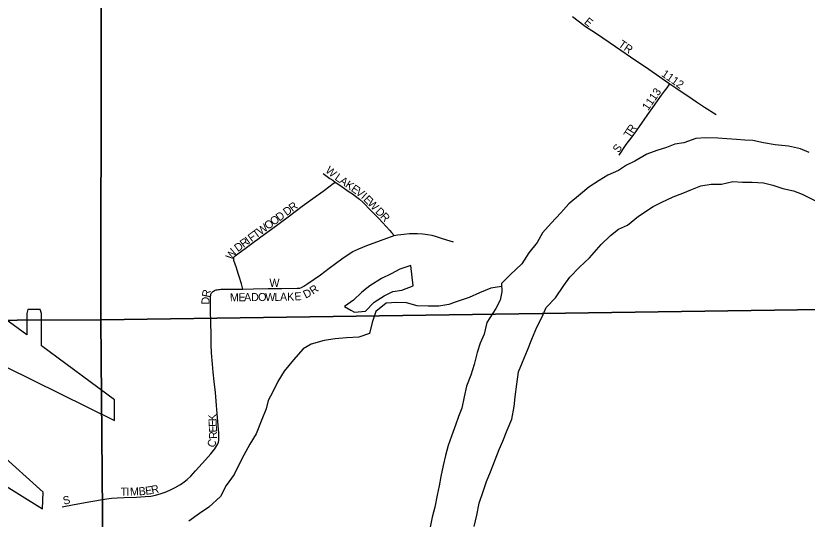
# Model space of a CAD drawing. Extents: x 1772825 to 1773716, y 1138558 to 1139032.
# Drawn here: x 1772827.4251 to 1772827.8929, y 1138561.5144 to 1138561.8118 of the extents above; entities that cross this region are included whole.
import ezdxf

# ---------------------------------------------------------------- set-up
doc = ezdxf.new("R2010")
doc.units = 0
for name, color, linetype in [('GM_X_Airport_Class_2', 7, 'Continuous'), ('GM_X_Major_River', 7, 'Continuous'), ('GM_X_Minor_Lake', 7, 'Continuous'), ('GM_X_Minor_River', 7, 'Continuous'), ('GM_X_Section', 7, 'Continuous'), ('GM_X_Township_Subdivision', 7, 'Continuous'), ('GM_X_Township_Subdivision_Text', 7, 'Continuous')]:
    doc.layers.add(name, color=color, linetype=linetype)

msp = doc.modelspace()

# ---------------------------------------------------------------- linework, layer by layer
at = {"layer": 'GM_X_Airport_Class_2'}
for points in [[(1772827.41912, 1138561.60436), (1772827.48342, 1138561.57267), (1772827.48342, 1138561.58494), (1772827.4402, 1138561.6169), (1772827.4402, 1138561.63597), (1772827.43953, 1138561.63829), (1772827.43216, 1138561.63829), (1772827.43149, 1138561.63597), (1772827.43149, 1138561.62333), (1772827.41912, 1138561.63248)], [(1772827.41191, 1138561.53852), (1772827.44089, 1138561.52056), (1772827.44131, 1138561.53033), (1772827.41485, 1138561.55406)]]:
    msp.add_lwpolyline(points, dxfattribs=at)
at = {"layer": 'GM_X_Major_River'}
for points in [[(1772827.8941, 1138561.73111), (1772827.88899, 1138561.73324), (1772827.88179, 1138561.73481), (1772827.87402, 1138561.73563), (1772827.86701, 1138561.73682), (1772827.86075, 1138561.73819), (1772827.85601, 1138561.73823), (1772827.85108, 1138561.73865), (1772827.84539, 1138561.73907), (1772827.84008, 1138561.73949), (1772827.83288, 1138561.73973), (1772827.82718, 1138561.73921), (1772827.81995, 1138561.73679), (1772827.81463, 1138561.73589), (1772827.80969, 1138561.73403), (1772827.80398, 1138561.73217), (1772827.79808, 1138561.73013), (1772827.79103, 1138561.72582), (1772827.78609, 1138561.72358), (1772827.78132, 1138561.72039), (1772827.77504, 1138561.71759), (1772827.76989, 1138561.71441), (1772827.76379, 1138561.71047), (1772827.75883, 1138561.70633), (1772827.75196, 1138561.70069), (1772827.74736, 1138561.69541), (1772827.74163, 1138561.68938), (1772827.73646, 1138561.68354), (1772827.7332, 1138561.67787), (1772827.72841, 1138561.67184), (1772827.72419, 1138561.66523), (1772827.71731, 1138561.65883), (1772827.71215, 1138561.65356), (1772827.71231, 1138561.64881), (1772827.71132, 1138561.64388), (1772827.70882, 1138561.63897), (1772827.70345, 1138561.63066), (1772827.70188, 1138561.62365), (1772827.69956, 1138561.61836), (1772827.69781, 1138561.61287), (1772827.69606, 1138561.60586), (1772827.69411, 1138561.59943), (1772827.69141, 1138561.593), (1772827.69004, 1138561.58674), (1772827.68866, 1138561.57992), (1772827.68672, 1138561.57501), (1772827.68498, 1138561.5699), (1772827.68266, 1138561.56346), (1772827.68072, 1138561.55797), (1772827.67916, 1138561.5521), (1772827.67779, 1138561.54623), (1772827.67641, 1138561.5396), (1772827.67542, 1138561.53411), (1772827.67424, 1138561.52861), (1772827.67286, 1138561.5216), (1772827.6713, 1138561.51554), (1772827.67012, 1138561.50967)], [(1772827.69612, 1138561.51004), (1772827.69769, 1138561.51686), (1772827.69907, 1138561.52387), (1772827.70159, 1138561.53144), (1772827.70333, 1138561.53674), (1772827.70565, 1138561.54242), (1772827.70836, 1138561.54942), (1772827.71087, 1138561.55566), (1772827.71299, 1138561.56058), (1772827.71551, 1138561.56701), (1772827.71821, 1138561.57344), (1772827.71959, 1138561.58102), (1772827.7202, 1138561.58671), (1772827.7212, 1138561.5941), (1772827.72221, 1138561.60149), (1772827.72452, 1138561.60717), (1772827.72761, 1138561.61435), (1772827.73013, 1138561.62078), (1772827.73302, 1138561.62778), (1772827.73629, 1138561.63402), (1772827.73861, 1138561.6395), (1772827.74415, 1138561.64515), (1772827.74914, 1138561.65252), (1772827.75259, 1138561.65742), (1772827.75832, 1138561.66326), (1772827.76425, 1138561.66891), (1772827.77113, 1138561.67664), (1772827.77668, 1138561.6821), (1772827.78145, 1138561.68567), (1772827.78678, 1138561.68809), (1772827.79326, 1138561.69336), (1772827.80184, 1138561.69917), (1772827.8066, 1138561.70142), (1772827.81365, 1138561.70478), (1772827.81936, 1138561.70701), (1772827.82411, 1138561.70906), (1772827.83001, 1138561.71129), (1772827.83609, 1138561.71239), (1772827.84216, 1138561.71234), (1772827.849, 1138561.71381), (1772827.85469, 1138561.71357), (1772827.86039, 1138561.71353), (1772827.86702, 1138561.7131), (1772827.87252, 1138561.71173), (1772827.87857, 1138561.70979), (1772827.88482, 1138561.70841), (1772827.88993, 1138561.70647), (1772827.89787, 1138561.70243)]]:
    msp.add_lwpolyline(points, dxfattribs=at)
at = {"layer": 'GM_X_Minor_Lake'}
for points in [[(1772827.65853, 1138561.66421), (1772827.65207, 1138561.66217), (1772827.64693, 1138561.65936), (1772827.64121, 1138561.65656), (1772827.63435, 1138561.65225), (1772827.62958, 1138561.64849), (1772827.62461, 1138561.64378), (1772827.61946, 1138561.64002), (1772827.62313, 1138561.63798)], [(1772827.62313, 1138561.63798), (1772827.62532, 1138561.63676), (1772827.63178, 1138561.63728), (1772827.63694, 1138561.64255), (1772827.64285, 1138561.6463), (1772827.64799, 1138561.64892), (1772827.65331, 1138561.64964), (1772827.65996, 1138561.65224), (1772827.65853, 1138561.66421)]]:
    msp.add_lwpolyline(points, dxfattribs=at)
at = {"layer": 'GM_X_Minor_River'}
msp.add_lwpolyline([(1772827.71221, 1138561.65184), (1772827.70587, 1138561.65095), (1772827.69921, 1138561.64815), (1772827.69312, 1138561.64535), (1772827.68608, 1138561.64294), (1772827.68114, 1138561.64127), (1772827.67506, 1138561.64036), (1772827.66879, 1138561.64022), (1772827.66235, 1138561.64046), (1772827.6561, 1138561.64222), (1772827.65022, 1138561.64245), (1772827.64395, 1138561.64212), (1772827.63785, 1138561.63704), (1772827.63571, 1138561.6306), (1772827.63415, 1138561.62417), (1772827.62787, 1138561.62194), (1772827.62066, 1138561.62161), (1772827.61382, 1138561.6209), (1772827.60737, 1138561.62), (1772827.59976, 1138561.61778), (1772827.595, 1138561.61497), (1772827.58926, 1138561.60856), (1772827.58371, 1138561.60178), (1772827.58006, 1138561.59573), (1772827.57698, 1138561.58968), (1772827.57428, 1138561.58458), (1772827.57311, 1138561.57966), (1772827.5706, 1138561.57322), (1772827.56712, 1138561.5649), (1772827.56347, 1138561.55867), (1772827.55982, 1138561.55224), (1772827.55732, 1138561.54733), (1772827.55423, 1138561.5409), (1772827.54944, 1138561.5343), (1772827.54598, 1138561.52787), (1772827.53911, 1138561.52147), (1772827.53358, 1138561.51772), (1772827.52728, 1138561.51321)], dxfattribs=at)
at = {"layer": 'GM_X_Section'}
for points in [[(1772827.98305, 1138562.13959), (1772827.9835, 1138561.6464), (1772827.98344, 1138561.63939), (1772827.47523, 1138561.63224), (1772827.47601, 1138562.13755), (1772827.98288, 1138562.14225)], [(1772827.47601, 1138562.13755), (1772827.47523, 1138561.63224), (1772826.98127, 1138561.63029), (1772826.98736, 1138562.13574)], [(1772827.47523, 1138561.63224), (1772827.98344, 1138561.63939), (1772827.98248, 1138561.13655), (1772827.4796, 1138561.13163)], [(1772826.98127, 1138561.63029), (1772827.47523, 1138561.63224), (1772827.4796, 1138561.13163), (1772827.4741, 1138561.13149), (1772826.97995, 1138561.12764)]]:
    msp.add_lwpolyline(points, close=True, dxfattribs=at)
at = {"layer": 'GM_X_Township_Subdivision'}
for points in [[(1772827.75409, 1138561.81136), (1772827.76083, 1138561.80622), (1772827.76179, 1138561.80555), (1772827.76714, 1138561.80214), (1772827.77217, 1138561.7988), (1772827.77958, 1138561.79367), (1772827.79155, 1138561.7854), (1772827.79677, 1138561.78193), (1772827.80383, 1138561.77713), (1772827.80918, 1138561.77343), (1772827.8118, 1138561.77164)], [(1772827.78174, 1138561.72955), (1772827.78596, 1138561.73571), (1772827.78943, 1138561.74033), (1772827.79192, 1138561.74377), (1772827.79427, 1138561.74704), (1772827.79661, 1138561.75039), (1772827.79878, 1138561.75341), (1772827.80265, 1138561.75907), (1772827.80482, 1138561.76217), (1772827.80674, 1138561.76484), (1772827.80864, 1138561.76733), (1772827.81013, 1138561.76932), (1772827.81133, 1138561.77099), (1772827.8118, 1138561.77164)], [(1772827.8118, 1138561.77164), (1772827.81522, 1138561.76929), (1772827.81725, 1138561.76791), (1772827.82237, 1138561.76442), (1772827.82747, 1138561.76098)], [(1772827.82747, 1138561.76098), (1772827.83224, 1138561.75778), (1772827.83904, 1138561.75341)], [(1772827.60675, 1138561.71857), (1772827.6084, 1138561.71741), (1772827.6108, 1138561.71573), (1772827.6124, 1138561.71461), (1772827.61388, 1138561.71358)], [(1772827.55935, 1138561.65039), (1772827.55841, 1138561.65342), (1772827.55708, 1138561.65779), (1772827.5565, 1138561.65953), (1772827.55546, 1138561.66282), (1772827.55405, 1138561.66731), (1772827.55391, 1138561.66795), (1772827.55386, 1138561.66848), (1772827.55393, 1138561.66895), (1772827.55405, 1138561.66929), (1772827.55432, 1138561.66965), (1772827.55474, 1138561.67002), (1772827.55631, 1138561.67121), (1772827.56144, 1138561.67488), (1772827.56618, 1138561.67839), (1772827.56818, 1138561.67989), (1772827.56994, 1138561.68118), (1772827.57619, 1138561.6858), (1772827.58598, 1138561.69295), (1772827.59445, 1138561.69928), (1772827.60075, 1138561.70384), (1772827.60675, 1138561.70828), (1772827.61081, 1138561.7113), (1772827.61196, 1138561.71215), (1772827.61388, 1138561.71358)], [(1772827.61388, 1138561.71358), (1772827.61658, 1138561.71168), (1772827.62221, 1138561.70781), (1772827.62408, 1138561.70654), (1772827.6259, 1138561.70524), (1772827.62815, 1138561.7035), (1772827.63033, 1138561.70152), (1772827.63503, 1138561.69674), (1772827.63962, 1138561.69201), (1772827.64621, 1138561.68492), (1772827.64723, 1138561.68376), (1772827.64878, 1138561.68197)], [(1772827.64878, 1138561.68197), (1772827.6507, 1138561.68238), (1772827.65278, 1138561.68269), (1772827.65446, 1138561.68286), (1772827.65776, 1138561.6831), (1772827.66248, 1138561.68327), (1772827.66561, 1138561.68302), (1772827.66849, 1138561.68269), (1772827.671, 1138561.68217), (1772827.67301, 1138561.68163), (1772827.67651, 1138561.68051), (1772827.67964, 1138561.67954), (1772827.68359, 1138561.67832)], [(1772827.55935, 1138561.65039), (1772827.56555, 1138561.65049), (1772827.57425, 1138561.6506), (1772827.58234, 1138561.65065), (1772827.59137, 1138561.65082), (1772827.59299, 1138561.65099), (1772827.59395, 1138561.65128), (1772827.59542, 1138561.65202), (1772827.59777, 1138561.65359), (1772827.60514, 1138561.65881), (1772827.61037, 1138561.66273), (1772827.61784, 1138561.6683), (1772827.6222, 1138561.67124), (1772827.62431, 1138561.67248), (1772827.62793, 1138561.6742), (1772827.63249, 1138561.67613), (1772827.64878, 1138561.68197)], [(1772827.54197, 1138561.64916), (1772827.54257, 1138561.6495), (1772827.54301, 1138561.64968), (1772827.54349, 1138561.64984), (1772827.54404, 1138561.64999), (1772827.54481, 1138561.65013), (1772827.54547, 1138561.6502), (1772827.54633, 1138561.65024), (1772827.55344, 1138561.65029), (1772827.55935, 1138561.65039)], [(1772827.54452, 1138561.55899), (1772827.54489, 1138561.55994), (1772827.54509, 1138561.56092), (1772827.54516, 1138561.56222), (1772827.545, 1138561.56534), (1772827.54459, 1138561.57212), (1772827.54379, 1138561.58166), (1772827.54354, 1138561.58412), (1772827.54303, 1138561.58936), (1772827.54231, 1138561.59582), (1772827.54175, 1138561.60132), (1772827.54131, 1138561.60594), (1772827.54072, 1138561.61273), (1772827.54052, 1138561.61768), (1772827.54048, 1138561.62358), (1772827.54028, 1138561.63042), (1772827.54016, 1138561.63788), (1772827.54009, 1138561.64472), (1772827.54013, 1138561.6456), (1772827.54018, 1138561.64621), (1772827.54029, 1138561.64681), (1772827.54044, 1138561.64732), (1772827.54059, 1138561.64768), (1772827.54079, 1138561.64807), (1772827.54103, 1138561.6484), (1772827.5413, 1138561.64868), (1772827.54197, 1138561.64916)], [(1772827.45253, 1138561.52164), (1772827.45955, 1138561.52308), (1772827.46932, 1138561.52484), (1772827.47758, 1138561.52624), (1772827.48156, 1138561.5268), (1772827.48497, 1138561.52714), (1772827.48904, 1138561.52733), (1772827.49642, 1138561.52747), (1772827.50162, 1138561.52776), (1772827.50495, 1138561.52813), (1772827.50761, 1138561.52869), (1772827.51094, 1138561.52962), (1772827.51334, 1138561.53036), (1772827.51618, 1138561.53153), (1772827.5192, 1138561.53307), (1772827.52235, 1138561.53486), (1772827.52457, 1138561.5364), (1772827.52635, 1138561.53789), (1772827.52857, 1138561.53992), (1772827.53135, 1138561.54301), (1772827.53721, 1138561.54955), (1772827.54029, 1138561.553), (1772827.54272, 1138561.556), (1772827.54452, 1138561.55899)]]:
    msp.add_lwpolyline(points, dxfattribs=at)

# ---------------------------------------------------------------- texts
at = {"layer": 'GM_X_Township_Subdivision_Text'}
for s, height, rotation, p in [('E', 0.00473, 320.8624, (1772827.76068, 1138561.80754)), ('TR', 0.004735, 325.1805, (1772827.78089, 1138561.79397)), ('1112', 0.004735, 325.1697, (1772827.80631, 1138561.77647)), ('1113', 0.004735, 55.1749, (1772827.79886, 1138561.75547)), ('T', 0.00473, 56.8329, (1772827.788, 1138561.73919)), ('R', 0.00473, 56.8285, (1772827.78983, 1138561.74198)), ('S', 0.00473, 54.4564, (1772827.78136, 1138561.73047)), ('W', 0.00473, 319.7251, (1772827.6077, 1138561.71977)), ('L', 0.00473, 325.1499, (1772827.61323, 1138561.71523)), ('A', 0.00473, 325.2756, (1772827.61597, 1138561.71332)), ('K', 0.00473, 325.2912, (1772827.6194, 1138561.71095)), ('E', 0.00473, 325.2926, (1772827.62282, 1138561.70857)), ('V', 0.00473, 323.7509, (1772827.62554, 1138561.7067)), ('I', 0.00473, 317.597, (1772827.62879, 1138561.70432)), ('E', 0.00473, 314.575, (1772827.63028, 1138561.70296)), ('R', 0.00473, 36.3605, (1772827.58857, 1138561.69585)), ('W', 0.00473, 314.2272, (1772827.63262, 1138561.70059)), ('D', 0.00473, 36.3584, (1772827.58521, 1138561.69338)), ('D', 0.00473, 314.2348, (1772827.63727, 1138561.69581)), ('O', 0.00473, 36.3536, (1772827.57749, 1138561.6877)), ('D', 0.00473, 36.3536, (1772827.58085, 1138561.69017)), ('R', 0.00473, 314.21, (1772827.64018, 1138561.69282)), ('W', 0.00473, 36.3587, (1772827.56978, 1138561.68202)), ('O', 0.00473, 36.3536, (1772827.57414, 1138561.68523)), ('F', 0.00473, 36.3683, (1772827.56441, 1138561.67806)), ('T', 0.00473, 36.3728, (1772827.56709, 1138561.68004)), ('R', 0.00473, 36.3648, (1772827.55971, 1138561.67461)), ('I', 0.00473, 36.3455, (1772827.56273, 1138561.67683)), ('W', 0.00473, 56.0674, (1772827.55265, 1138561.66717)), ('D', 0.00473, 36.376, (1772827.55635, 1138561.67213)), ('W', 0.00473, 0, (1772827.575, 1138561.65168)), ('R', 0.00473, 78.4566, (1772827.53954, 1138561.64512)), ('D', 0.00473, 26.036, (1772827.59634, 1138561.64465)), ('R', 0.00473, 35.1982, (1772827.6008, 1138561.6469)), ('D', 0.00473, 89.4754, (1772827.53953, 1138561.64119)), ('M', 0.00473, 0.5828, (1772827.55168, 1138561.64312)), ('E', 0.00473, 0.5984, (1772827.55668, 1138561.64317)), ('A', 0.00473, 0.5902, (1772827.56002, 1138561.6432)), ('D', 0.00473, 0.5902, (1772827.56418, 1138561.64325)), ('O', 0.00473, 0.5902, (1772827.56835, 1138561.64329)), ('W', 0.00473, 0.5957, (1772827.57252, 1138561.64333)), ('L', 0.00473, 0.5738, (1772827.57793, 1138561.64339)), ('A', 0.00473, 0.5895, (1772827.58126, 1138561.64342)), ('K', 0.00473, 1.0628, (1772827.58547, 1138561.64347)), ('E', 0.00473, 4.4688, (1772827.58995, 1138561.64356)), ('K', 0.00473, 93.0262, (1772827.54374, 1138561.57244)), ('E', 0.00473, 92.9667, (1772827.54391, 1138561.56911)), ('E', 0.00473, 92.7286, (1772827.54407, 1138561.56576)), ('R', 0.00473, 90.4335, (1772827.5441, 1138561.5618)), ('C', 0.00473, 66.1509, (1772827.54215, 1138561.55624)), ('T', 0.00473, 0.2186, (1772827.48709, 1138561.52835)), ('I', 0.00473, 0.227, (1772827.49042, 1138561.52836)), ('M', 0.00473, 1.2392, (1772827.4926, 1138561.52837)), ('B', 0.00473, 4.4761, (1772827.49788, 1138561.52849)), ('E', 0.00473, 7.4419, (1772827.50188, 1138561.52881)), ('R', 0.00473, 12.0308, (1772827.50559, 1138561.52931)), ('S', 0.00473, 14.0234, (1772827.45353, 1138561.5229))]:
    msp.add_text(s, height=height, rotation=rotation, dxfattribs=at).set_placement(p)

doc.saveas('drawing.dxf')
